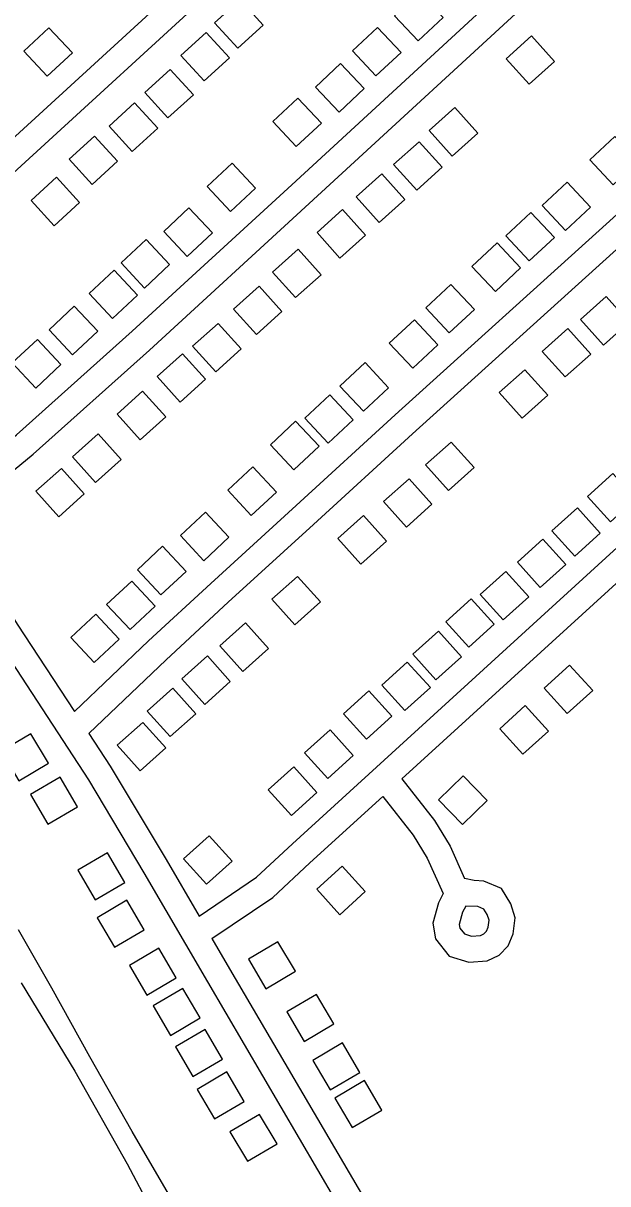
# Model space of a CAD drawing. Extents: x 3704301 to 3742427, y 506229 to 532009.
# Drawn here: x 3736678 to 3737358, y 514862 to 516214 of the extents above; entities that cross this region are included whole.
import ezdxf

# ---------------------------------------------------------------- set-up
doc = ezdxf.new("R2010")
doc.units = 0
for name, color, linetype in [('V-BLDG-OTLN', 7, 'Continuous'), ('V-ROAD-CNTR', 7, 'Continuous'), ('V-TOPO-SHOR', 7, 'Continuous')]:
    doc.layers.add(name, color=color, linetype=linetype)

msp = doc.modelspace()

# ---------------------------------------------------------------- linework, layer by layer
at = {"layer": 'V-BLDG-OTLN'}
for points in [[(3736930, 516241.8), (3736900.4, 516214.8), (3736927.4, 516185.3), (3736956.9, 516212.2)], [(3737137.2, 516193.9), (3737166.4, 516221.2), (3737139.1, 516250.4), (3737109.9, 516223.1)], [(3736705.6, 516152.5), (3736734.8, 516179.9), (3736707.5, 516209.1), (3736678.3, 516181.8)], [(3736890.7, 516203.7), (3736861.2, 516176.7), (3736888.2, 516147.2), (3736917.7, 516174.2)], [(3737088.2, 516152.9), (3737117.5, 516180.2), (3737090.1, 516209.4), (3737060.9, 516182.1)], [(3737269.4, 516199.6), (3737239.7, 516172.9), (3737266.4, 516143.2), (3737296.2, 516169.9)], [(3736848.7, 516160.5), (3736819.2, 516133.6), (3736846.1, 516104), (3736875.7, 516131)], [(3737045.2, 516110.8), (3737074.4, 516138.1), (3737047.1, 516167.3), (3737017.9, 516140)], [(3736807.1, 516121.5), (3736777.6, 516094.5), (3736804.5, 516065), (3736834.1, 516091.9)], [(3736995.4, 516070.5), (3737024.7, 516097.8), (3736997.4, 516127.1), (3736968.1, 516099.8)], [(3737180, 516116.1), (3737150.2, 516089.4), (3737177, 516059.6), (3737206.7, 516086.4)], [(3736760.6, 516082.9), (3736731, 516056), (3736758, 516026.4), (3736787.5, 516053.4)], [(3737138.6, 516076.3), (3737108.8, 516049.6), (3737135.6, 516019.8), (3737165.3, 516046.5)], [(3737364.4, 516025.9), (3737393.6, 516053.2), (3737366.3, 516082.4), (3737337.1, 516055.1)], [(3736918.9, 515994.8), (3736948.1, 516022.1), (3736920.8, 516051.3), (3736891.6, 516024)], [(3736716.2, 516034.9), (3736686.7, 516007.9), (3736713.6, 515978.4), (3736743.2, 516005.4)], [(3737095, 516038.7), (3737065.2, 516011.9), (3737092, 515982.2), (3737121.7, 516008.9)], [(3737308.9, 515972.6), (3737338.1, 515999.9), (3737310.8, 516029.1), (3737281.6, 516001.8)], [(3736868.6, 515942.6), (3736897.8, 515969.9), (3736870.5, 515999.1), (3736841.3, 515971.8)], [(3737049.4, 515997.2), (3737019.6, 515970.5), (3737046.3, 515940.7), (3737076.1, 515967.5)], [(3737266.6, 515937.3), (3737295.9, 515964.6), (3737268.6, 515993.8), (3737239.3, 515966.5)], [(3736818.8, 515905.7), (3736848, 515933), (3736820.7, 515962.3), (3736791.4, 515935)], [(3737227.3, 515901.8), (3737256.5, 515929.1), (3737229.2, 515958.3), (3737200, 515931)], [(3736997.5, 515951.1), (3736967.8, 515924.3), (3736994.5, 515894.6), (3737024.3, 515921.3)], [(3736781.5, 515870.2), (3736810.7, 515897.5), (3736783.4, 515926.7), (3736754.2, 515899.4)], [(3736952.1, 515908.1), (3736922.4, 515881.3), (3736949.1, 515851.6), (3736978.8, 515878.3)], [(3737173.5, 515853.4), (3737202.8, 515880.7), (3737175.5, 515909.9), (3737146.2, 515882.6)], [(3737356.1, 515895.7), (3737326.3, 515869), (3737353, 515839.2), (3737382.8, 515865.9)], [(3736735, 515828), (3736764.3, 515855.3), (3736737, 515884.5), (3736707.7, 515857.2)], [(3736904.6, 515864.6), (3736874.8, 515837.9), (3736901.6, 515808.1), (3736931.3, 515834.8)], [(3737131.1, 515812.3), (3737160.3, 515839.6), (3737133, 515868.8), (3737103.7, 515841.5)], [(3736692.1, 515789.2), (3736721.4, 515816.6), (3736694.1, 515845.8), (3736664.8, 515818.5)], [(3737311.5, 515858.6), (3737281.7, 515831.9), (3737308.4, 515802.1), (3737338.2, 515828.8)], [(3736863.1, 515829.2), (3736833.4, 515802.5), (3736860.1, 515772.7), (3736889.9, 515799.4)], [(3737073.6, 515762.3), (3737102.8, 515789.6), (3737075.5, 515818.8), (3737046.3, 515791.5)], [(3737261.4, 515810.6), (3737231.6, 515783.9), (3737258.3, 515754.1), (3737288.1, 515780.8)], [(3736816.6, 515785.4), (3736786.9, 515758.7), (3736813.6, 515729), (3736843.4, 515755.7)], [(3737032.6, 515724.8), (3737061.8, 515752.1), (3737034.5, 515781.3), (3737005.3, 515754)], [(3736992.6, 515694), (3737021.9, 515721.3), (3736994.6, 515750.5), (3736965.3, 515723.2)], [(3736764.7, 515735.7), (3736734.9, 515708.9), (3736761.6, 515679.2), (3736791.4, 515705.9)], [(3737175.8, 515726.3), (3737146, 515699.7), (3737172.7, 515669.9), (3737202.5, 515696.5)], [(3736943.1, 515640.7), (3736972.3, 515668), (3736945, 515697.3), (3736915.8, 515670)], [(3736722, 515695.6), (3736692.2, 515668.9), (3736718.9, 515639.2), (3736748.7, 515665.9)], [(3737126.8, 515683.5), (3737097, 515656.8), (3737123.6, 515627), (3737153.4, 515653.7)], [(3737361.1, 515633.2), (3737390.8, 515660), (3737364.1, 515689.7), (3737334.3, 515662.9)], [(3736887.9, 515588), (3736917.1, 515615.3), (3736889.8, 515644.5), (3736860.6, 515617.2)], [(3737319.7, 515593.1), (3737349.4, 515619.9), (3737322.7, 515649.6), (3737293, 515622.8)], [(3737073.8, 515640.5), (3737044, 515613.8), (3737070.7, 515584), (3737100.5, 515610.7)], [(3736837.9, 515548.3), (3736867.1, 515575.6), (3736839.8, 515604.8), (3736810.6, 515577.5)], [(3737279.5, 515556.6), (3737309.3, 515583.4), (3737282.5, 515613.1), (3737252.8, 515586.3)], [(3737236.4, 515519), (3737266.2, 515545.7), (3737239.4, 515575.5), (3737209.7, 515548.7)], [(3736802, 515507.7), (3736831.2, 515535), (3736803.9, 515564.2), (3736774.7, 515536.9)], [(3736996.9, 515569.7), (3736967.1, 515543.1), (3736993.8, 515513.2), (3737023.6, 515539.9)], [(3737196.2, 515487.2), (3737225.9, 515513.9), (3737199.2, 515543.7), (3737169.4, 515516.9)], [(3736760.1, 515469.2), (3736789.3, 515496.5), (3736762, 515525.7), (3736732.8, 515498.4)], [(3736936.4, 515515.4), (3736906.6, 515488.7), (3736933.2, 515458.9), (3736963, 515485.6)], [(3737158, 515449.3), (3737187.8, 515476), (3737161, 515505.8), (3737131.3, 515479)], [(3736891.9, 515477), (3736862.1, 515450.3), (3736888.8, 515420.5), (3736918.6, 515447.2)], [(3737121.8, 515413.4), (3737151.5, 515440.2), (3737124.7, 515469.9), (3737095, 515443.1)], [(3737313.6, 515466.3), (3737284, 515439.4), (3737310.9, 515409.8), (3737340.5, 515436.7)], [(3736851.7, 515439.5), (3736821.9, 515412.8), (3736848.6, 515383), (3736878.4, 515409.7)], [(3737077, 515380), (3737106.8, 515406.7), (3737080, 515436.5), (3737050.3, 515409.7)], [(3737262, 515419.1), (3737232.4, 515392.2), (3737259.3, 515362.6), (3737288.9, 515389.5)], [(3736816.8, 515399.6), (3736787, 515372.9), (3736813.7, 515343.1), (3736843.5, 515369.8)], [(3736706.8, 515351.9), (3736686.6, 515386.4), (3736652.1, 515366.1), (3736672.3, 515331.6)], [(3737032, 515334.3), (3737061.7, 515361.1), (3737035, 515390.8), (3737005.2, 515364)], [(3736989.7, 515291.1), (3737019.4, 515317.9), (3736992.7, 515347.6), (3736962.9, 515320.9)], [(3736740.8, 515301.1), (3736720.5, 515335.6), (3736686, 515315.4), (3736706.3, 515280.9)], [(3737161.1, 515309.4), (3737188.9, 515280.7), (3737217.7, 515308.5), (3737189.8, 515337.3)], [(3736891, 515210.9), (3736920.8, 515237.7), (3736894, 515267.4), (3736864.3, 515240.6)], [(3736795.9, 515213), (3736775.7, 515247.4), (3736741.2, 515227.2), (3736761.4, 515192.7)], [(3737048.9, 515232), (3737019.2, 515205.1), (3737046.1, 515175.5), (3737075.7, 515202.4)], [(3736818.2, 515157.8), (3736798, 515192.3), (3736763.5, 515172), (3736783.7, 515137.5)], [(3736939.7, 515123.6), (3736960, 515089.2), (3736994.5, 515109.5), (3736974.1, 515144)], [(3736855.8, 515101.9), (3736835.6, 515136.4), (3736801.1, 515116.1), (3736821.3, 515081.7)], [(3736883.4, 515055.1), (3736863.2, 515089.6), (3736828.7, 515069.3), (3736848.9, 515034.8)], [(3736984.3, 515062.2), (3737004.7, 515027.8), (3737039.1, 515048.1), (3737018.8, 515082.6)], [(3736909.4, 515007.3), (3736889.2, 515041.8), (3736854.7, 515021.5), (3736874.9, 514987)], [(3737014.6, 515005.7), (3737034.9, 514971.2), (3737069.4, 514991.5), (3737049.1, 515026)], [(3736934.8, 514957.7), (3736914.6, 514992.2), (3736880.1, 514971.9), (3736900.3, 514937.4)], [(3737040.3, 514961.8), (3737060.6, 514927.3), (3737095, 514947.7), (3737074.7, 514982.1)], [(3736973, 514908.3), (3736952.7, 514942.8), (3736918.2, 514922.6), (3736938.5, 514888.1)]]:
    msp.add_lwpolyline(points, close=True, dxfattribs=at)
at = {"layer": 'V-ROAD-CNTR'}
for points in [[(3737544.7, 516886.5), (3737255.1, 516619.5), (3736857.3, 516256.1), (3736516.5, 515943.7), (3736454, 515888.1)], [(3737564.3, 516863.7), (3737275.4, 516597.4), (3736877.6, 516234), (3736536.6, 515921.5), (3736469.3, 515861.5)], [(3736579.3, 515672.2), (3736618.7, 515695.4), (3736635.9, 515707), (3736669.7, 515734.8), (3736804.5, 515855.4), (3736990.3, 516026.2), (3737273.9, 516287.7), (3737592.2, 516576.9), (3737709.5, 516683.7)], [(3736591.7, 515643.9), (3736607.3, 515653.9), (3736634.7, 515670), (3736653.9, 515682.9), (3736689.2, 515712.1), (3736824.6, 515833.2), (3737010.6, 516004.1), (3737294.1, 516265.6), (3737612.4, 516554.7), (3737727.7, 516659.7)], [(3737891.1, 516467.9), (3737841.4, 516421.8), (3737356.2, 515980.3), (3737110.5, 515758.1), (3736995.3, 515652.2), (3736895.9, 515561.6), (3736823.4, 515494.5), (3736737.1, 515412.3)], [(3737911.4, 516445.8), (3737861.6, 516399.7), (3737376.4, 515958.1), (3737130.7, 515735.9), (3737015.6, 515630.1), (3736916.2, 515539.5), (3736843.9, 515472.6), (3736753.8, 515386.8)], [(3736882.2, 515173.7), (3736949.3, 515219.1), (3736991.1, 515258), (3737386.8, 515619.5), (3737756.4, 515952.1), (3738023.8, 516198), (3738080.6, 516251.3)], [(3737118.4, 515333.7), (3737406.9, 515597.3), (3737776.6, 515929.9), (3738044.2, 516176.1), (3738096.9, 516225.5)], [(3736591.7, 515643.9), (3736601.5, 515625.7), (3736670.4, 515514.2), (3736737.1, 515412.3)], [(3736564.7, 515630.7), (3736575.5, 515610.7), (3736645.1, 515498.1), (3736753.4, 515332.6), (3736818.1, 515224.4), (3736891.9, 515097.1), (3737041.6, 514841.7), (3737092.3, 514756)], [(3736753.8, 515386.8), (3736778.8, 515348.5), (3736844, 515239.7), (3736882.2, 515173.7)], [(3737118.4, 515333.7), (3737156.3, 515285.2), (3737174.6, 515255.3), (3737191.4, 515217.8)], [(3736897.3, 515147.6), (3736968.1, 515195.6), (3737011.4, 515236), (3737096.2, 515313.4)], [(3737096.2, 515313.4), (3737131.6, 515268.1), (3737148, 515241.3), (3737166.5, 515200), (3737160.9, 515189.4), (3737154.4, 515165.6), (3737157.4, 515147.3), (3737173.3, 515127.1), (3737196.2, 515120.1), (3737217.8, 515121.6), (3737231.5, 515128.4), (3737242.1, 515139.3), (3737248.1, 515153.3), (3737250.3, 515171.7), (3737245.4, 515188.2), (3737234.3, 515206), (3737213.6, 515214.7), (3737202.4, 515215.2), (3737191.4, 515217.8)], [(3737188.6, 515223.9), (3737188.8, 515223.4)], [(3737192.8, 515185.6), (3737189, 515178.3), (3737185, 515164), (3737185.7, 515159.8), (3737191.1, 515153), (3737199.6, 515150.4), (3737209.8, 515151.1), (3737213.6, 515153), (3737216.7, 515156.2), (3737218.8, 515161.1), (3737219.8, 515169.1), (3737217.8, 515175.8), (3737213.9, 515182.1), (3737206.9, 515185), (3737192.8, 515185.6)], [(3736897.3, 515147.6), (3736917.8, 515112.2), (3737067.4, 514856.9), (3737119.8, 514768.4)]]:
    msp.add_lwpolyline(points, dxfattribs=at)
at = {"layer": 'V-TOPO-SHOR'}
for points in [[(3736846.7, 514850.3), (3736804.4, 514922.7), (3736755.1, 515009.8), (3736710.7, 515089.7), (3736671.9, 515157.7)], [(3736675.1, 515095.9), (3736737.5, 514993.2), (3736798.5, 514885.2), (3736855.1, 514777.8)]]:
    msp.add_lwpolyline(points, dxfattribs=at)

doc.saveas('drawing.dxf')
